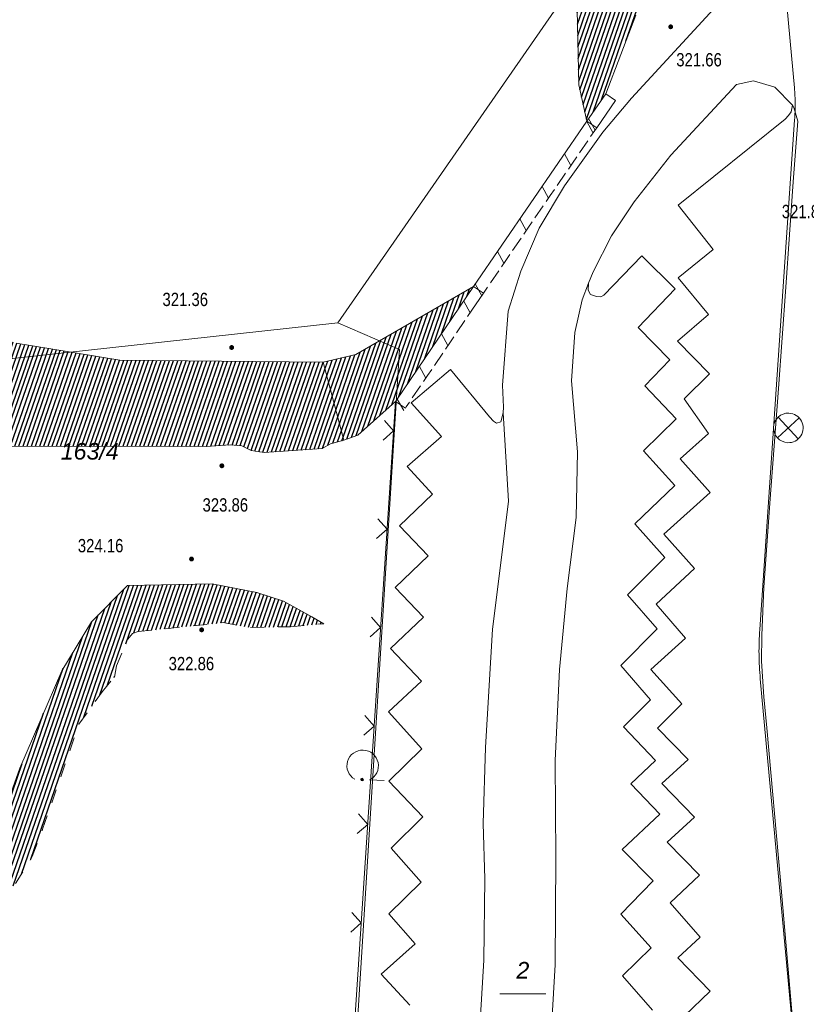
# Model space of a CAD drawing. Header units: metres. Extents: x 345144 to 348639, y 5629211 to 5635235.
# Tile 1043 of 1056: x 347781 to 347821, y 5631334 to 5631384. Entities that reach past the tile are written whole.
import ezdxf
from ezdxf.enums import TextEntityAlignment as Align

# ---------------------------------------------------------------- set-up
doc = ezdxf.new("R2010")
doc.units = ezdxf.units.M
doc.header["$MEASUREMENT"] = 0
doc.linetypes.add('4_4', pattern=[1.4, 0.7, -0.7])
for name, color, linetype in [('028 Geländeform', 7, 'Continuous'), ('028 Geländeform Ausg.', 7, 'Continuous'), ('065-066 Ver_Entsorgung', 7, 'Continuous'), ('081-083 Topographie', 7, 'Continuous'), ('AX Flurstück', 7, 'Continuous'), ('Definitionslinie', 7, 'Continuous'), ('Präsentationsobjekt -Text (punktförmig)', 7, 'Continuous')]:
    doc.layers.add(name, color=color, linetype=linetype)
doc.styles.add('ARIAL', font='arial.ttf', dxfattribs={"height": 1})
doc.styles.add('ARIALIT', font='ariali.ttf', dxfattribs={"height": 1})
pattern_1 = [(250.9552151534, (0, 0), (0.1890527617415, -0.065261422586), [])]

# ---------------------------------------------------------------- blocks, each defined once
blk = doc.blocks.new('alk_3504_nrw')
at = {"color": 134, "lineweight": 5, "true_color": 0x00b2b2, "flags": 128}
for points in [[(-0.729333, -0.684), (-0.707333, -0.707333), (0.707333, 0.707333)], [(-0.707333, 0.707333), (0.707333, -0.707333)]]:
    blk.add_lwpolyline(points, dxfattribs=at)
at = {"color": 134, "lineweight": 5, "true_color": 0x00b2b2}
for start, end in [(90, -90), (-90, 90)]:
    blk.add_arc((0, 0), 1, start, end, dxfattribs=at)
blk = doc.blocks.new('alk_043x_nrw')
h = blk.add_hatch(color=7)
edge = h.paths.add_edge_path(flags=0)
edge.add_arc((0, 0), 1, 180, 360, ccw=False)
edge.add_arc((0, 0), 1, 0, 180, ccw=False)
blk = doc.blocks.new('alk_7100_nrwx2')
at = {"true_color": 0x2e2e2e}
h = blk.add_hatch(color=250, dxfattribs=at)
edge = h.paths.add_edge_path(flags=0)
edge.add_arc((0.024073, -0.597267), 0.057254, 180, 360, ccw=False)
edge.add_arc((0.024073, -0.597267), 0.057255, 0, 180, ccw=False)
at = {"color": 250, "lineweight": 5, "true_color": 0x2e2e2e, "flags": 128}
blk.add_lwpolyline([(0.349382, -0.597267), (1, -0.597267)], dxfattribs=at)
at = {"color": 250, "lineweight": 5, "true_color": 0x2e2e2e}
for centre, radius, start, end in [((0.024073, 0.012362), 0.690995, -61.9148169, -118.0851831), ((0.024073, -0.597267), 0.057255, 0, 180), ((0.024073, -0.597267), 0.057254, 180, 0)]:
    blk.add_arc(centre, radius, start, end, dxfattribs=at)

msp = doc.modelspace()

# ---------------------------------------------------------------- hatches: boundary and pattern name
at = {"layer": '028 Geländeform', "true_color": 0xb27500}
h = msp.add_hatch(dxfattribs=at)
h.set_pattern_fill('_USER', color=44, scale=0.2, angle=250.9552152, style=0, pattern_type=0)
h.set_pattern_definition(pattern_1)
h.paths.add_polyline_path([(347810.5, 5631404.574), (347811.634, 5631404.195), (347811.634, 5631404.195), (347812.659, 5631403.553), (347812.659, 5631403.553), (347814.891, 5631400.944), (347814.891, 5631400.944), (347815.461, 5631399.085), (347815.461, 5631399.085), (347815.676, 5631397.179), (347815.676, 5631397.179), (347815.347, 5631394.325), (347815.347, 5631394.325), (347814.256, 5631390.152), (347814.256, 5631390.152), (347813.063, 5631385.738), (347813.063, 5631385.738), (347812.41, 5631384.548), (347812.41, 5631384.548), (347810.877, 5631380.568), (347810.877, 5631380.568), (347809.927, 5631379.176), (347809.927, 5631379.176), (347809.512, 5631381.022), (347809.512, 5631381.022), (347809.435, 5631384.828), (347809.435, 5631384.828), (347810.061, 5631388.219), (347810.061, 5631388.219), (347810.529, 5631389.781), (347810.529, 5631389.781), (347810.049, 5631392.272), (347810.049, 5631392.272), (347809.384, 5631393.613), (347809.384, 5631393.613), (347808.374, 5631395.245), (347808.374, 5631395.245), (347806.053, 5631397.791), (347806.053, 5631397.791), (347804.061, 5631399.904), (347804.061, 5631399.904), (347802.287, 5631401.237), (347802.287, 5631401.237), (347800.704, 5631401.925), (347800.704, 5631401.925), (347799.486, 5631402.22), (347799.486, 5631402.22), (347797.767, 5631402.133), (347797.767, 5631402.133), (347792.652, 5631400.979), (347792.652, 5631400.979), (347794.493, 5631402.587), (347794.493, 5631402.587), (347796.203, 5631403.62), (347796.203, 5631403.62), (347798.191, 5631404.182), (347798.191, 5631404.182), (347799.747, 5631404.437), (347799.747, 5631404.437), (347802.177, 5631404.896), (347802.177, 5631404.896), (347804.431, 5631405.055), (347804.431, 5631405.055), (347806.929, 5631405.107), (347806.929, 5631405.107), (347809.178, 5631404.801), (347809.178, 5631404.801)], flags=0)
h = msp.add_hatch(dxfattribs=at)
h.set_pattern_fill('_USER', color=44, scale=0.2, angle=250.9552152, style=0, pattern_type=0)
h.set_pattern_definition(pattern_1)
h.paths.add_polyline_path([(347797.602, 5631362.994), (347796.549, 5631366.95), (347796.549, 5631366.95), (347798.205, 5631367.339), (347798.205, 5631367.339), (347799.404, 5631368.032), (347799.404, 5631368.032), (347804.18, 5631370.791), (347804.18, 5631370.791), (347800.264, 5631365.019), (347800.264, 5631365.019), (347800.222, 5631364.957), (347800.222, 5631364.957), (347798.302, 5631363.256), (347798.302, 5631363.256)], flags=0)
h = msp.add_hatch(dxfattribs=at)
h.set_pattern_fill('_USER', color=44, scale=0.2, angle=250.9552152, style=0, pattern_type=0)
h.set_pattern_definition(pattern_1)
h.paths.add_polyline_path([(347786.237, 5631367.06), (347796.549, 5631366.95), (347796.549, 5631366.95), (347797.602, 5631362.994), (347797.602, 5631362.994), (347796.921, 5631362.817), (347796.921, 5631362.817), (347796.506, 5631362.568), (347796.506, 5631362.568), (347793.554, 5631362.374), (347793.554, 5631362.374), (347792.903, 5631362.468), (347792.903, 5631362.468), (347792.423, 5631362.718), (347792.423, 5631362.718), (347791.833, 5631362.756), (347791.833, 5631362.756), (347790.62, 5631362.683), (347790.62, 5631362.683), (347780.617, 5631362.692), (347780.617, 5631362.692), (347777.368, 5631363.909), (347777.368, 5631363.909), (347776.792, 5631364.266), (347776.792, 5631364.266), (347776.551, 5631364.415), (347776.551, 5631364.415), (347776.823, 5631364.848), (347776.823, 5631364.848), (347776.924, 5631366.715), (347776.924, 5631366.715), (347776.908, 5631367.18), (347776.908, 5631367.18), (347776.832, 5631369.669), (347776.832, 5631369.669), (347780.983, 5631367.921), (347780.983, 5631367.921), (347783.776, 5631367.463), (347783.776, 5631367.463)], flags=0)
h = msp.add_hatch(dxfattribs=at)
h.set_pattern_fill('_USER', color=44, scale=0.2, angle=250.9552152, style=0, pattern_type=0)
h.set_pattern_definition(pattern_1)
h.paths.add_polyline_path([(347774.639, 5631335.062), (347774.864, 5631338.103), (347774.864, 5631338.103), (347775.322, 5631338.535), (347775.322, 5631338.535), (347779.297, 5631342.285), (347779.297, 5631342.285), (347779.602, 5631342.635), (347779.602, 5631342.635), (347779.896, 5631343.103), (347779.896, 5631343.103), (347780.374, 5631344.139), (347780.374, 5631344.139), (347781.171, 5631346.363), (347781.171, 5631346.363), (347783.29, 5631351.308), (347783.29, 5631351.308), (347784.804, 5631353.792), (347784.804, 5631353.792), (347786.626, 5631355.626), (347786.626, 5631355.626), (347790.924, 5631355.711), (347790.924, 5631355.711), (347793.185, 5631355.274), (347793.185, 5631355.274), (347794.543, 5631354.832), (347794.543, 5631354.832), (347795.968, 5631354.041), (347795.968, 5631354.041), (347796.586, 5631353.685), (347796.586, 5631353.685), (347794.89, 5631353.54), (347794.89, 5631353.54), (347792.864, 5631353.5), (347792.864, 5631353.5), (347791.484, 5631353.745), (347791.484, 5631353.745), (347787.166, 5631353.292), (347787.166, 5631353.292), (347786.876, 5631353.2), (347786.876, 5631353.2), (347786.64, 5631352.899), (347786.64, 5631352.899), (347786.065, 5631351.554), (347786.065, 5631351.554), (347785.967, 5631350.982), (347785.967, 5631350.982), (347785.334, 5631350.235), (347785.334, 5631350.235), (347784.164, 5631348.602), (347784.164, 5631348.602), (347782.322, 5631343.279), (347782.322, 5631343.279), (347781.797, 5631341.884), (347781.797, 5631341.884), (347780.946, 5631340.517), (347780.946, 5631340.517), (347780.145, 5631339.764), (347780.145, 5631339.764), (347775.122, 5631335.475), (347775.122, 5631335.475)], flags=0)

# ---------------------------------------------------------------- linework, layer by layer
at = {"layer": '081-083 Topographie', "color": 7, "linetype": 'Continuous', "lineweight": 5, "flags": 128}
for points in [[(347805.678, 5631364.379), (347805.693, 5631364.677), (347805.693, 5631364.677), (347805.639, 5631365.795), (347805.639, 5631365.795), (347805.936, 5631369.534), (347805.936, 5631369.534), (347806.566, 5631371.561), (347806.566, 5631371.561), (347807.499, 5631373.749), (347807.499, 5631373.749), (347808.794, 5631375.893), (347808.794, 5631375.893), (347810.735, 5631378.619), (347810.735, 5631378.619), (347812.194, 5631380.335), (347812.194, 5631380.335), (347817.753, 5631386.388)], [(347810.014, 5631370.962), (347810.242, 5631371.542), (347810.242, 5631371.542), (347811.174, 5631373.358), (347811.174, 5631373.358), (347812.325, 5631375.084), (347812.325, 5631375.084), (347814.178, 5631377.446), (347814.178, 5631377.446), (347817.51, 5631381.037), (347817.51, 5631381.037), (347818.381, 5631381.224), (347818.381, 5631381.224), (347819.449, 5631380.895), (347819.449, 5631380.895), (347820.356, 5631379.978)], [(347814.869, 5631333.81), (347816.182, 5631335.056), (347816.182, 5631335.056), (347814.544, 5631336.743), (347814.544, 5631336.743), (347815.674, 5631337.802), (347815.674, 5631337.802), (347814.142, 5631339.537), (347814.142, 5631339.537), (347815.639, 5631340.947), (347815.639, 5631340.947), (347813.998, 5631342.615), (347813.998, 5631342.615), (347815.382, 5631343.882), (347815.382, 5631343.882), (347813.732, 5631345.58), (347813.732, 5631345.58), (347815.056, 5631346.801), (347815.056, 5631346.801), (347813.506, 5631348.391), (347813.506, 5631348.391), (347814.741, 5631349.62), (347814.741, 5631349.62), (347813.165, 5631351.363), (347813.165, 5631351.363), (347814.92, 5631352.953), (347814.92, 5631352.953), (347813.438, 5631354.676), (347813.438, 5631354.676), (347815.389, 5631356.484), (347815.389, 5631356.484), (347813.822, 5631358.238), (347813.822, 5631358.238), (347816.182, 5631360.345), (347816.182, 5631360.345), (347814.657, 5631362.052), (347814.657, 5631362.052), (347816.09, 5631363.343), (347816.09, 5631363.343), (347814.864, 5631365.09), (347814.864, 5631365.09), (347816.135, 5631366.354), (347816.135, 5631366.354), (347814.528, 5631368.015), (347814.528, 5631368.015), (347816.098, 5631369.367), (347816.098, 5631369.367), (347814.558, 5631371.221), (347814.558, 5631371.221), (347816.33, 5631372.672), (347816.33, 5631372.672), (347814.55, 5631374.921), (347814.55, 5631374.921), (347819.985, 5631379.283), (347819.985, 5631379.283), (347820.156, 5631379.468), (347820.156, 5631379.468), (347820.278, 5631379.648), (347820.278, 5631379.648), (347820.356, 5631379.978)], [(347820.356, 5631379.978), (347820.412, 5631379.862), (347820.412, 5631379.862), (347820.617, 5631379.18), (347820.617, 5631379.18), (347820.394, 5631376.101), (347820.394, 5631376.101), (347820.012, 5631370.753), (347820.012, 5631370.753), (347819.636, 5631365.624), (347819.636, 5631365.624), (347819.209, 5631359.801), (347819.209, 5631359.801), (347818.898, 5631355.518), (347818.898, 5631355.518), (347818.804, 5631353.108), (347818.804, 5631353.108), (347818.777, 5631351.799), (347818.777, 5631351.799), (347818.9, 5631349.975), (347818.9, 5631349.975), (347819.051, 5631348.413), (347819.051, 5631348.413), (347819.738, 5631340.676), (347819.738, 5631340.676), (347820.252, 5631334.809), (347820.252, 5631334.809), (347820.648, 5631330.254)], [(347813.247, 5631334.097), (347811.728, 5631335.828), (347811.728, 5631335.828), (347813.191, 5631337.25), (347813.191, 5631337.25), (347811.644, 5631338.963), (347811.644, 5631338.963), (347812.715, 5631340.064), (347812.715, 5631340.064), (347813.285, 5631340.656), (347813.285, 5631340.656), (347811.715, 5631342.237), (347811.715, 5631342.237), (347813.617, 5631344.028), (347813.617, 5631344.028), (347812.149, 5631345.571), (347812.149, 5631345.571), (347813.406, 5631346.746), (347813.406, 5631346.746), (347811.774, 5631348.467), (347811.774, 5631348.467), (347813.152, 5631349.835), (347813.152, 5631349.835), (347811.645, 5631351.571), (347811.645, 5631351.571), (347813.488, 5631353.437), (347813.488, 5631353.437), (347811.981, 5631355.149), (347811.981, 5631355.149), (347813.88, 5631357.048), (347813.88, 5631357.048), (347812.361, 5631358.762), (347812.361, 5631358.762), (347814.393, 5631360.702), (347814.393, 5631360.702), (347812.791, 5631362.462), (347812.791, 5631362.462), (347814.445, 5631364.083), (347814.445, 5631364.083), (347812.857, 5631365.746), (347812.857, 5631365.746), (347814.132, 5631367.066), (347814.132, 5631367.066), (347812.522, 5631368.704), (347812.522, 5631368.704), (347814.395, 5631370.667), (347814.395, 5631370.667), (347812.704, 5631372.353), (347812.704, 5631372.353), (347810.783, 5631370.357), (347810.783, 5631370.357), (347810.624, 5631370.266), (347810.624, 5631370.266), (347810.405, 5631370.283), (347810.405, 5631370.283), (347810.115, 5631370.392), (347810.115, 5631370.392), (347809.983, 5631370.609), (347809.983, 5631370.609), (347810.014, 5631370.962)], [(347807.988, 5631330.897), (347808.318, 5631336.389), (347808.318, 5631336.389), (347808.344, 5631341.822), (347808.344, 5631341.822), (347808.315, 5631346.759), (347808.315, 5631346.759), (347808.539, 5631351.363), (347808.539, 5631351.363), (347808.916, 5631355.468), (347808.916, 5631355.468), (347809.378, 5631359.07), (347809.378, 5631359.07), (347809.456, 5631362.4), (347809.456, 5631362.4), (347809.139, 5631365.999), (347809.139, 5631365.999), (347809.32, 5631368.454), (347809.32, 5631368.454), (347809.678, 5631370.106), (347809.678, 5631370.106), (347810.014, 5631370.962)], [(347800.941, 5631334.349), (347799.493, 5631335.911), (347799.493, 5631335.911), (347801.223, 5631337.449), (347801.223, 5631337.449), (347799.88, 5631338.976), (347799.88, 5631338.976), (347801.516, 5631340.578), (347801.516, 5631340.578), (347800.002, 5631342.312), (347800.002, 5631342.312), (347801.598, 5631343.889), (347801.598, 5631343.889), (347799.878, 5631345.702), (347799.878, 5631345.702), (347801.547, 5631347.352), (347801.547, 5631347.352), (347799.862, 5631349.215), (347799.862, 5631349.215), (347801.541, 5631350.769), (347801.541, 5631350.769), (347799.967, 5631352.427), (347799.967, 5631352.427), (347801.644, 5631354.029), (347801.644, 5631354.029), (347800.201, 5631355.531), (347800.201, 5631355.531), (347801.88, 5631357.128), (347801.88, 5631357.128), (347800.415, 5631358.66), (347800.415, 5631358.66), (347802.094, 5631360.264), (347802.094, 5631360.264), (347800.803, 5631361.655), (347800.803, 5631361.655), (347802.553, 5631363.183), (347802.553, 5631363.183), (347801.009, 5631364.89), (347801.009, 5631364.89), (347803.007, 5631366.574), (347803.007, 5631366.574), (347804.99, 5631364.187), (347804.99, 5631364.187), (347805.192, 5631363.958), (347805.192, 5631363.958), (347805.333, 5631363.855), (347805.333, 5631363.855), (347805.552, 5631363.934), (347805.552, 5631363.934), (347805.678, 5631364.379)], [(347797.997, 5631331.747), (347798.049, 5631332.044), (347798.049, 5631332.044), (347800.222, 5631364.957)], [(347804.322, 5631330.419), (347804.695, 5631336.635), (347804.695, 5631336.635), (347804.752, 5631340.747), (347804.752, 5631340.747), (347804.668, 5631343.552), (347804.668, 5631343.552), (347804.786, 5631347.416), (347804.786, 5631347.416), (347805.136, 5631353.406), (347805.136, 5631353.406), (347805.497, 5631356.233), (347805.497, 5631356.233), (347805.944, 5631359.898), (347805.944, 5631359.898), (347805.772, 5631362.729), (347805.772, 5631362.729), (347805.678, 5631364.379)]]:
    msp.add_lwpolyline(points, dxfattribs=at)
at = {"layer": 'AX Flurstück', "color": 8, "linetype": 'Continuous', "lineweight": 13, "true_color": 0x808080, "flags": 128}
for points in [[(347783.691, 5631465.966), (347808.473, 5631466.131), (347811.684, 5631431.407), (347815.092, 5631394.604), (347797.298, 5631368.94), (347776.924, 5631366.715), (347777.688, 5631381.267), (347779.475, 5631414.565), (347779.75, 5631421.421), (347775.462, 5631436.207), (347780.42, 5631437.665), (347779.509, 5631439.603), (347780.088, 5631439.741), (347767.663, 5631466.062), (347783.691, 5631465.966)], [(347820.731, 5631329.232), (347818.719, 5631350.898), (347818.719, 5631350.898), (347818.70479, 5631351.053187), (347818.693687, 5631351.20864), (347818.682578, 5631351.364187), (347818.674584, 5631351.519937), (347818.666587, 5631351.675749), (347818.66171, 5631351.831703), (347818.656833, 5631351.987688), (347818.65508, 5631352.143751), (347818.653328, 5631352.299814), (347818.6547, 5631352.455893), (347818.656072, 5631352.61194), (347818.660567, 5631352.76794), (347818.66506, 5631352.923878), (347818.672673, 5631353.079705), (347818.68028, 5631353.235439), (347818.691, 5631353.391), (347818.691, 5631353.391), (347820.462, 5631379.246), (347820.462, 5631379.246), (347820.469105, 5631379.346597), (347820.474219, 5631379.447302), (347820.479336, 5631379.548066), (347820.482457, 5631379.648898), (347820.485579, 5631379.74977), (347820.486702, 5631379.85067), (347820.487826, 5631379.95159), (347820.48695, 5631380.052499), (347820.486073, 5631380.153408), (347820.483197, 5631380.254266), (347820.480322, 5631380.355103), (347820.475449, 5631380.45585), (347820.470577, 5631380.556558), (347820.463712, 5631380.657135), (347820.456851, 5631380.757652), (347820.448, 5631380.858), (347820.448, 5631380.858), (347816.581, 5631422.623)], [(347816.581, 5631422.623), (347820.448, 5631380.858), (347820.448, 5631380.858), (347820.456851, 5631380.757652), (347820.463712, 5631380.657135), (347820.470577, 5631380.556558), (347820.475449, 5631380.45585), (347820.480322, 5631380.355103), (347820.483197, 5631380.254266), (347820.486073, 5631380.153408), (347820.48695, 5631380.052499), (347820.487826, 5631379.95159), (347820.486702, 5631379.85067), (347820.485579, 5631379.74977), (347820.482457, 5631379.648898), (347820.479336, 5631379.548066), (347820.474219, 5631379.447302), (347820.469105, 5631379.346597), (347820.462, 5631379.246), (347820.462, 5631379.246), (347818.691, 5631353.391), (347818.691, 5631353.391), (347818.68028, 5631353.235439), (347818.672673, 5631353.079705), (347818.66506, 5631352.923878), (347818.660567, 5631352.76794), (347818.656072, 5631352.61194), (347818.6547, 5631352.455893), (347818.653328, 5631352.299814), (347818.65508, 5631352.143751), (347818.656833, 5631351.987688), (347818.66171, 5631351.831703), (347818.666587, 5631351.675749), (347818.674584, 5631351.519937), (347818.682578, 5631351.364187), (347818.693687, 5631351.20864), (347818.70479, 5631351.053187), (347818.719, 5631350.898), (347818.719, 5631350.898), (347820.731, 5631329.232)], [(347797.298, 5631368.94), (347815.092, 5631394.604)], [(347776.924, 5631366.715), (347797.298, 5631368.94), (347800.425, 5631367.592), (347798.174, 5631331.65), (347790.534, 5631294.105), (347814.433, 5631294.655), (347819.952, 5631294.771), (347823.315, 5631175.605), (347822.789, 5631171.013)], [(347798.174, 5631331.65), (347800.425, 5631367.592), (347797.298, 5631368.94)]]:
    msp.add_lwpolyline(points, dxfattribs=at)
at = {"layer": 'Definitionslinie', "color": 7, "linetype": 'Continuous', "lineweight": 5, "flags": 128}
for points in [[(347812.194, 5631380.335), (347817.753, 5631386.388)], [(347814.178, 5631377.446), (347817.51, 5631381.037)], [(347817.51, 5631381.037), (347818.381, 5631381.224)], [(347818.381, 5631381.224), (347819.449, 5631380.895)], [(347819.449, 5631380.895), (347820.356, 5631379.978)], [(347810.735, 5631378.619), (347812.194, 5631380.335)], [(347820.156, 5631379.468), (347820.278, 5631379.648)], [(347820.278, 5631379.648), (347820.356, 5631379.978)], [(347820.356, 5631379.978), (347820.412, 5631379.862)], [(347820.412, 5631379.862), (347820.617, 5631379.18)], [(347814.55, 5631374.921), (347819.985, 5631379.283)], [(347819.985, 5631379.283), (347820.156, 5631379.468)], [(347820.394, 5631376.101), (347820.617, 5631379.18)], [(347808.794, 5631375.893), (347810.735, 5631378.619)], [(347812.325, 5631375.084), (347814.178, 5631377.446)], [(347820.012, 5631370.753), (347820.394, 5631376.101)], [(347807.499, 5631373.749), (347808.794, 5631375.893)], [(347811.174, 5631373.358), (347812.325, 5631375.084)], [(347814.55, 5631374.921), (347816.33, 5631372.672)], [(347806.566, 5631371.561), (347807.499, 5631373.749)], [(347810.242, 5631371.542), (347811.174, 5631373.358)], [(347814.558, 5631371.221), (347816.33, 5631372.672)], [(347810.783, 5631370.357), (347812.704, 5631372.353)], [(347812.704, 5631372.353), (347814.395, 5631370.667)], [(347805.936, 5631369.534), (347806.566, 5631371.561)], [(347810.014, 5631370.962), (347810.242, 5631371.542)], [(347814.558, 5631371.221), (347816.098, 5631369.367)], [(347809.678, 5631370.106), (347810.014, 5631370.962)], [(347809.983, 5631370.609), (347810.014, 5631370.962)], [(347809.983, 5631370.609), (347810.115, 5631370.392)], [(347812.522, 5631368.704), (347814.395, 5631370.667)], [(347819.636, 5631365.624), (347820.012, 5631370.753)], [(347809.32, 5631368.454), (347809.678, 5631370.106)], [(347810.115, 5631370.392), (347810.405, 5631370.283)], [(347810.405, 5631370.283), (347810.624, 5631370.266)], [(347810.624, 5631370.266), (347810.783, 5631370.357)], [(347805.639, 5631365.795), (347805.936, 5631369.534)], [(347814.528, 5631368.015), (347816.098, 5631369.367)], [(347812.522, 5631368.704), (347814.132, 5631367.066)], [(347809.139, 5631365.999), (347809.32, 5631368.454)], [(347814.528, 5631368.015), (347816.135, 5631366.354)], [(347812.857, 5631365.746), (347814.132, 5631367.066)], [(347801.009, 5631364.89), (347803.007, 5631366.574)], [(347803.007, 5631366.574), (347804.99, 5631364.187)], [(347814.864, 5631365.09), (347816.135, 5631366.354)], [(347805.639, 5631365.795), (347805.693, 5631364.677)], [(347809.139, 5631365.999), (347809.456, 5631362.4)], [(347812.857, 5631365.746), (347814.445, 5631364.083)], [(347819.209, 5631359.801), (347819.636, 5631365.624)], [(347814.864, 5631365.09), (347816.09, 5631363.343)], [(347798.049, 5631332.044), (347800.222, 5631364.957)], [(347801.009, 5631364.89), (347802.553, 5631363.183)], [(347805.678, 5631364.379), (347805.693, 5631364.677)], [(347804.99, 5631364.187), (347805.192, 5631363.958)], [(347805.552, 5631363.934), (347805.678, 5631364.379)], [(347805.678, 5631364.379), (347805.772, 5631362.729)], [(347812.791, 5631362.462), (347814.445, 5631364.083)], [(347799.592, 5631363.002), (347800.124, 5631363.468), (347799.658, 5631364)], [(347799.592, 5631363.002), (347800.124, 5631363.468), (347799.658, 5631364)], [(347805.192, 5631363.958), (347805.333, 5631363.855)], [(347805.333, 5631363.855), (347805.552, 5631363.934)], [(347800.803, 5631361.655), (347802.553, 5631363.183)], [(347814.657, 5631362.052), (347816.09, 5631363.343)], [(347805.772, 5631362.729), (347805.944, 5631359.898)], [(347809.456, 5631362.4), (347809.378, 5631359.07)], [(347812.791, 5631362.462), (347814.393, 5631360.702)], [(347814.657, 5631362.052), (347816.182, 5631360.345)], [(347800.803, 5631361.655), (347802.094, 5631360.264)], [(347812.361, 5631358.762), (347814.393, 5631360.702)], [(347800.415, 5631358.66), (347802.094, 5631360.264)], [(347813.822, 5631358.238), (347816.182, 5631360.345)], [(347805.497, 5631356.233), (347805.944, 5631359.898)], [(347818.898, 5631355.518), (347819.209, 5631359.801)], [(347808.916, 5631355.468), (347809.378, 5631359.07)], [(347799.262, 5631358.013), (347799.794, 5631358.479), (347799.328, 5631359.011)], [(347799.262, 5631358.013), (347799.794, 5631358.479), (347799.328, 5631359.011)], [(347800.415, 5631358.66), (347801.88, 5631357.128)], [(347812.361, 5631358.762), (347813.88, 5631357.048)], [(347813.822, 5631358.238), (347815.389, 5631356.484)], [(347800.201, 5631355.531), (347801.88, 5631357.128)], [(347811.981, 5631355.149), (347813.88, 5631357.048)], [(347805.136, 5631353.406), (347805.497, 5631356.233)], [(347813.438, 5631354.676), (347815.389, 5631356.484)], [(347800.201, 5631355.531), (347801.644, 5631354.029)], [(347808.539, 5631351.363), (347808.916, 5631355.468)], [(347811.981, 5631355.149), (347813.488, 5631353.437)], [(347818.898, 5631355.518), (347818.804, 5631353.108)], [(347813.438, 5631354.676), (347814.92, 5631352.953)], [(347798.933, 5631353.024), (347799.465, 5631353.49), (347798.999, 5631354.022)], [(347798.933, 5631353.024), (347799.465, 5631353.49), (347798.999, 5631354.022)], [(347799.967, 5631352.427), (347801.644, 5631354.029)], [(347804.786, 5631347.416), (347805.136, 5631353.406)], [(347811.645, 5631351.571), (347813.488, 5631353.437)], [(347818.804, 5631353.108), (347818.777, 5631351.799)], [(347813.165, 5631351.363), (347814.92, 5631352.953)], [(347799.967, 5631352.427), (347801.541, 5631350.769)], [(347811.645, 5631351.571), (347813.152, 5631349.835)], [(347818.777, 5631351.799), (347818.9, 5631349.975)], [(347808.315, 5631346.759), (347808.539, 5631351.363)], [(347813.165, 5631351.363), (347814.741, 5631349.62)], [(347799.862, 5631349.215), (347801.541, 5631350.769)], [(347811.774, 5631348.467), (347813.152, 5631349.835)], [(347813.506, 5631348.391), (347814.741, 5631349.62)], [(347818.9, 5631349.975), (347819.051, 5631348.413)], [(347798.604, 5631348.035), (347799.136, 5631348.501), (347798.67, 5631349.032)], [(347798.604, 5631348.035), (347799.136, 5631348.501), (347798.67, 5631349.032)], [(347799.862, 5631349.215), (347801.547, 5631347.352)], [(347811.774, 5631348.467), (347813.406, 5631346.746)], [(347813.506, 5631348.391), (347815.056, 5631346.801)], [(347819.051, 5631348.413), (347819.738, 5631340.676)], [(347799.878, 5631345.702), (347801.547, 5631347.352)], [(347804.786, 5631347.416), (347804.668, 5631343.552)], [(347808.315, 5631346.759), (347808.344, 5631341.822)], [(347812.149, 5631345.571), (347813.406, 5631346.746)], [(347813.732, 5631345.58), (347815.056, 5631346.801)], [(347799.878, 5631345.702), (347801.598, 5631343.889)], [(347812.149, 5631345.571), (347813.617, 5631344.028)], [(347813.732, 5631345.58), (347815.382, 5631343.882)], [(347798.274, 5631343.045), (347798.806, 5631343.511), (347798.34, 5631344.043)], [(347798.274, 5631343.045), (347798.806, 5631343.511), (347798.34, 5631344.043)], [(347800.002, 5631342.312), (347801.598, 5631343.889)], [(347804.668, 5631343.552), (347804.752, 5631340.747)], [(347811.715, 5631342.237), (347813.617, 5631344.028)], [(347813.998, 5631342.615), (347815.382, 5631343.882)], [(347813.998, 5631342.615), (347815.639, 5631340.947)], [(347800.002, 5631342.312), (347801.516, 5631340.578)], [(347811.715, 5631342.237), (347813.285, 5631340.656)], [(347808.344, 5631341.822), (347808.318, 5631336.389)], [(347799.88, 5631338.976), (347801.516, 5631340.578)], [(347804.752, 5631340.747), (347804.695, 5631336.635)], [(347812.715, 5631340.064), (347813.285, 5631340.656)], [(347814.142, 5631339.537), (347815.639, 5631340.947)], [(347819.738, 5631340.676), (347820.252, 5631334.809)], [(347811.644, 5631338.963), (347812.715, 5631340.064)], [(347797.945, 5631338.056), (347798.477, 5631338.522), (347798.011, 5631339.054)], [(347797.945, 5631338.056), (347798.477, 5631338.522), (347798.011, 5631339.054)], [(347814.142, 5631339.537), (347815.674, 5631337.802)], [(347799.88, 5631338.976), (347801.223, 5631337.449)], [(347811.644, 5631338.963), (347813.191, 5631337.25)], [(347814.544, 5631336.743), (347815.674, 5631337.802)], [(347799.493, 5631335.911), (347801.223, 5631337.449)], [(347811.728, 5631335.828), (347813.191, 5631337.25)], [(347804.322, 5631330.419), (347804.695, 5631336.635)], [(347814.544, 5631336.743), (347816.182, 5631335.056)], [(347807.988, 5631330.897), (347808.318, 5631336.389)], [(347799.493, 5631335.911), (347800.941, 5631334.349)], [(347811.728, 5631335.828), (347813.247, 5631334.097)], [(347814.869, 5631333.81), (347816.182, 5631335.056)], [(347820.252, 5631334.809), (347820.648, 5631330.254)]]:
    msp.add_lwpolyline(points, dxfattribs=at)
at = {"layer": 'Definitionslinie', "color": 44, "linetype": 'Continuous', "lineweight": 5, "true_color": 0xb27500, "flags": 128}
for points in [[(347809.435, 5631384.828), (347809.512, 5631381.022)], [(347810.877, 5631380.568), (347812.41, 5631384.548)], [(347809.512, 5631381.022), (347809.927, 5631379.176)], [(347809.927, 5631379.176), (347810.877, 5631380.568)], [(347809.927, 5631379.176), (347810.877, 5631380.568)], [(347811.373, 5631380.23), (347810.877, 5631380.568)], [(347811.373, 5631380.23), (347810.877, 5631380.568)], [(347810.423, 5631378.838), (347811.373, 5631380.23)], [(347810.423, 5631378.838), (347811.373, 5631380.23)], [(347804.18, 5631370.791), (347809.927, 5631379.176)], [(347810.241, 5631378.573), (347809.919, 5631379.165)], [(347810.241, 5631378.573), (347809.919, 5631379.165)], [(347810.423, 5631378.838), (347809.927, 5631379.176)], [(347810.423, 5631378.838), (347809.927, 5631379.176)], [(347810.422, 5631378.837), (347809.927, 5631379.176)], [(347810.422, 5631378.837), (347809.927, 5631379.176)], [(347810.337, 5631378.712), (347810.013, 5631379.302)], [(347810.337, 5631378.712), (347810.013, 5631379.302)], [(347810.116, 5631378.391), (347810.328, 5631378.701)], [(347810.116, 5631378.391), (347810.328, 5631378.701)], [(347810.328, 5631378.701), (347810.422, 5631378.837)], [(347810.328, 5631378.701), (347810.422, 5631378.837)], [(347809.551, 5631377.566), (347809.975, 5631378.185)], [(347809.551, 5631377.566), (347809.975, 5631378.185)], [(347809.112, 5631376.924), (347808.79, 5631377.516)], [(347809.112, 5631376.924), (347808.79, 5631377.516)], [(347808.986, 5631376.742), (347809.198, 5631377.051)], [(347808.986, 5631376.742), (347809.198, 5631377.051)], [(347809.198, 5631377.051), (347809.41, 5631377.36)], [(347809.198, 5631377.051), (347809.41, 5631377.36)], [(347808.42, 5631375.917), (347808.844, 5631376.535)], [(347808.42, 5631375.917), (347808.844, 5631376.535)], [(347807.98, 5631375.274), (347807.658, 5631375.866)], [(347807.98, 5631375.274), (347807.658, 5631375.866)], [(347808.067, 5631375.401), (347808.279, 5631375.71)], [(347808.067, 5631375.401), (347808.279, 5631375.71)], [(347807.855, 5631375.092), (347808.067, 5631375.401)], [(347807.855, 5631375.092), (347808.067, 5631375.401)], [(347807.29, 5631374.267), (347807.714, 5631374.886)], [(347807.29, 5631374.267), (347807.714, 5631374.886)], [(347806.849, 5631373.624), (347806.527, 5631374.216)], [(347806.849, 5631373.624), (347806.527, 5631374.216)], [(347806.936, 5631373.751), (347807.148, 5631374.061)], [(347806.936, 5631373.751), (347807.148, 5631374.061)], [(347806.724, 5631373.442), (347806.936, 5631373.751)], [(347806.724, 5631373.442), (347806.936, 5631373.751)], [(347806.159, 5631372.617), (347806.583, 5631373.236)], [(347806.159, 5631372.617), (347806.583, 5631373.236)], [(347805.719, 5631371.975), (347805.397, 5631372.567)], [(347805.719, 5631371.975), (347805.397, 5631372.567)], [(347805.594, 5631371.792), (347805.806, 5631372.102)], [(347805.594, 5631371.792), (347805.806, 5631372.102)], [(347805.806, 5631372.102), (347806.018, 5631372.411)], [(347805.806, 5631372.102), (347806.018, 5631372.411)], [(347805.028, 5631370.968), (347805.452, 5631371.586)], [(347805.028, 5631370.968), (347805.452, 5631371.586)], [(347798.205, 5631367.339), (347799.404, 5631368.032), (347799.404, 5631368.032), (347804.18, 5631370.791)], [(347800.222, 5631364.957), (347800.264, 5631365.019), (347800.264, 5631365.019), (347804.18, 5631370.791)], [(347800.222, 5631364.957), (347800.264, 5631365.019), (347800.264, 5631365.019), (347804.18, 5631370.791)], [(347804.675, 5631370.452), (347804.18, 5631370.791)], [(347804.675, 5631370.452), (347804.18, 5631370.791)], [(347804.677, 5631370.454), (347804.18, 5631370.791)], [(347804.677, 5631370.454), (347804.18, 5631370.791)], [(347804.588, 5631370.325), (347804.266, 5631370.917)], [(347804.588, 5631370.325), (347804.266, 5631370.917)], [(347804.675, 5631370.452), (347804.887, 5631370.761)], [(347804.675, 5631370.452), (347804.887, 5631370.761)], [(347804.001, 5631369.459), (347803.677, 5631370.049)], [(347804.001, 5631369.459), (347803.677, 5631370.049)], [(347804.088, 5631369.585), (347804.677, 5631370.454)], [(347804.088, 5631369.585), (347804.677, 5631370.454)], [(347803.877, 5631369.275), (347804.088, 5631369.585)], [(347803.877, 5631369.275), (347804.088, 5631369.585)], [(347803.316, 5631368.447), (347803.737, 5631369.068)], [(347803.316, 5631368.447), (347803.737, 5631369.068)], [(347802.878, 5631367.804), (347802.554, 5631368.394)], [(347802.878, 5631367.804), (347802.554, 5631368.394)], [(347802.965, 5631367.93), (347803.175, 5631368.24)], [(347802.965, 5631367.93), (347803.175, 5631368.24)], [(347780.983, 5631367.921), (347783.776, 5631367.463), (347783.776, 5631367.463), (347786.237, 5631367.06)], [(347802.754, 5631367.62), (347802.965, 5631367.93)], [(347802.754, 5631367.62), (347802.965, 5631367.93)], [(347786.237, 5631367.06), (347796.549, 5631366.95)], [(347796.549, 5631366.95), (347798.205, 5631367.339)], [(347802.193, 5631366.792), (347802.614, 5631367.413)], [(347802.193, 5631366.792), (347802.614, 5631367.413)], [(347796.549, 5631366.95), (347797.602, 5631362.994)], [(347796.549, 5631366.95), (347797.602, 5631362.994)], [(347801.755, 5631366.149), (347801.431, 5631366.739)], [(347801.755, 5631366.149), (347801.431, 5631366.739)], [(347801.842, 5631366.275), (347802.052, 5631366.585)], [(347801.842, 5631366.275), (347802.052, 5631366.585)], [(347801.631, 5631365.965), (347801.842, 5631366.275)], [(347801.631, 5631365.965), (347801.842, 5631366.275)], [(347801.07, 5631365.137), (347801.491, 5631365.758)], [(347801.07, 5631365.137), (347801.491, 5631365.758)], [(347800.633, 5631364.494), (347800.307, 5631365.084)], [(347800.633, 5631364.494), (347800.307, 5631365.084)], [(347798.302, 5631363.256), (347800.222, 5631364.957)], [(347800.719, 5631364.62), (347800.222, 5631364.957)], [(347800.719, 5631364.62), (347800.222, 5631364.957)], [(347800.719, 5631364.62), (347800.761, 5631364.682), (347800.929, 5631364.93)], [(347800.719, 5631364.62), (347800.761, 5631364.682), (347800.929, 5631364.93)], [(347797.602, 5631362.994), (347798.302, 5631363.256)], [(347780.617, 5631362.692), (347790.62, 5631362.683)], [(347790.62, 5631362.683), (347791.833, 5631362.756)], [(347791.833, 5631362.756), (347792.423, 5631362.718)], [(347792.423, 5631362.718), (347792.903, 5631362.468)], [(347793.554, 5631362.374), (347796.506, 5631362.568)], [(347796.506, 5631362.568), (347796.921, 5631362.817)], [(347796.921, 5631362.817), (347797.602, 5631362.994)], [(347792.903, 5631362.468), (347793.554, 5631362.374)], [(347784.804, 5631353.792), (347786.626, 5631355.626)], [(347786.626, 5631355.626), (347790.924, 5631355.711)], [(347790.924, 5631355.711), (347793.185, 5631355.274)], [(347793.185, 5631355.274), (347794.543, 5631354.832)], [(347794.543, 5631354.832), (347795.968, 5631354.041)], [(347795.968, 5631354.041), (347796.586, 5631353.685)], [(347783.29, 5631351.308), (347784.804, 5631353.792)], [(347781.171, 5631346.363), (347783.29, 5631351.308)], [(347780.374, 5631344.139), (347781.171, 5631346.363)]]:
    msp.add_lwpolyline(points, dxfattribs=at)
at = {"layer": 'Definitionslinie', "color": 44, "linetype": '4_4', "lineweight": 5, "true_color": 0xb27500, "flags": 128}
for points in [[(347787.166, 5631353.292), (347791.484, 5631353.745)], [(347791.484, 5631353.745), (347792.864, 5631353.5)], [(347792.864, 5631353.5), (347794.89, 5631353.54)], [(347794.89, 5631353.54), (347796.586, 5631353.685)], [(347786.64, 5631352.899), (347786.876, 5631353.2)], [(347786.876, 5631353.2), (347787.166, 5631353.292)], [(347786.065, 5631351.554), (347786.64, 5631352.899)], [(347785.967, 5631350.982), (347786.065, 5631351.554)], [(347785.334, 5631350.235), (347785.967, 5631350.982)], [(347784.164, 5631348.602), (347785.334, 5631350.235)], [(347782.322, 5631343.279), (347784.164, 5631348.602)], [(347781.797, 5631341.884), (347782.322, 5631343.279)], [(347780.946, 5631340.517), (347781.797, 5631341.884)]]:
    msp.add_lwpolyline(points, dxfattribs=at)
at = {"layer": 'Präsentationsobjekt -Text (punktförmig)', "color": 251, "linetype": 'Continuous', "lineweight": 13, "true_color": 0x5e5e5e, "flags": 128}
msp.add_lwpolyline([(347805.5058, 5631334.91352), (347807.8482, 5631334.91352)], dxfattribs=at)

# ---------------------------------------------------------------- block references
at = {"layer": '028 Geländeform', "xscale": 0.125, "yscale": 0.125}
for p, rotation in [((347814.176, 5631383.96), -2.326094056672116), ((347791.906, 5631367.696), -2.325521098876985), ((347791.411, 5631361.698), -2.326094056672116), ((347789.872, 5631356.971), -2.326094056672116), ((347790.385, 5631353.38), -2.326094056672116)]:
    msp.add_blockref('alk_043x_nrw', p, dxfattribs=dict(at, rotation=rotation))
at = {"layer": '065-066 Ver_Entsorgung', "xscale": 0.75, "yscale": 0.75, "rotation": -2.326094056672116}
msp.add_blockref('alk_3504_nrw', (347820.14, 5631363.619), dxfattribs=at)
at = {"layer": '081-083 Topographie', "xscale": 1.15275, "yscale": 1.15275, "rotation": -2.326094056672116}
msp.add_blockref('alk_7100_nrwx2', (347798.523, 5631346.473), dxfattribs=at)

# ---------------------------------------------------------------- texts
at = {"layer": '028 Geländeform Ausg.', "color": 44, "true_color": 0xb27500, "style": 'ARIAL', "width": 0.8}
for s, height, p in [('321.66', 0.6761366, (347814.457, 5631381.951)), ('321.86', 0.6761367, (347819.811, 5631374.255)), ('321.36', 0.6761366, (347788.399, 5631369.797)), ('323.86', 0.6761366, (347790.432, 5631359.376)), ('324.16', 0.6761367, (347784.107, 5631357.311)), ('322.86', 0.6761367, (347788.71, 5631351.329))]:
    msp.add_text(s, height=height, dxfattribs=at).set_placement(p)
at = {"layer": 'Präsentationsobjekt -Text (punktförmig)', "color": 8, "true_color": 0x808080, "style": 'ARIALIT'}
for s, p in [('163/4', (347784.709, 5631362.433)), ('2', (347806.677, 5631336.11688))]:
    msp.add_text(s, height=0.8421, dxfattribs=at).set_placement(p, align=Align.MIDDLE_CENTER)

doc.saveas('drawing.dxf')
